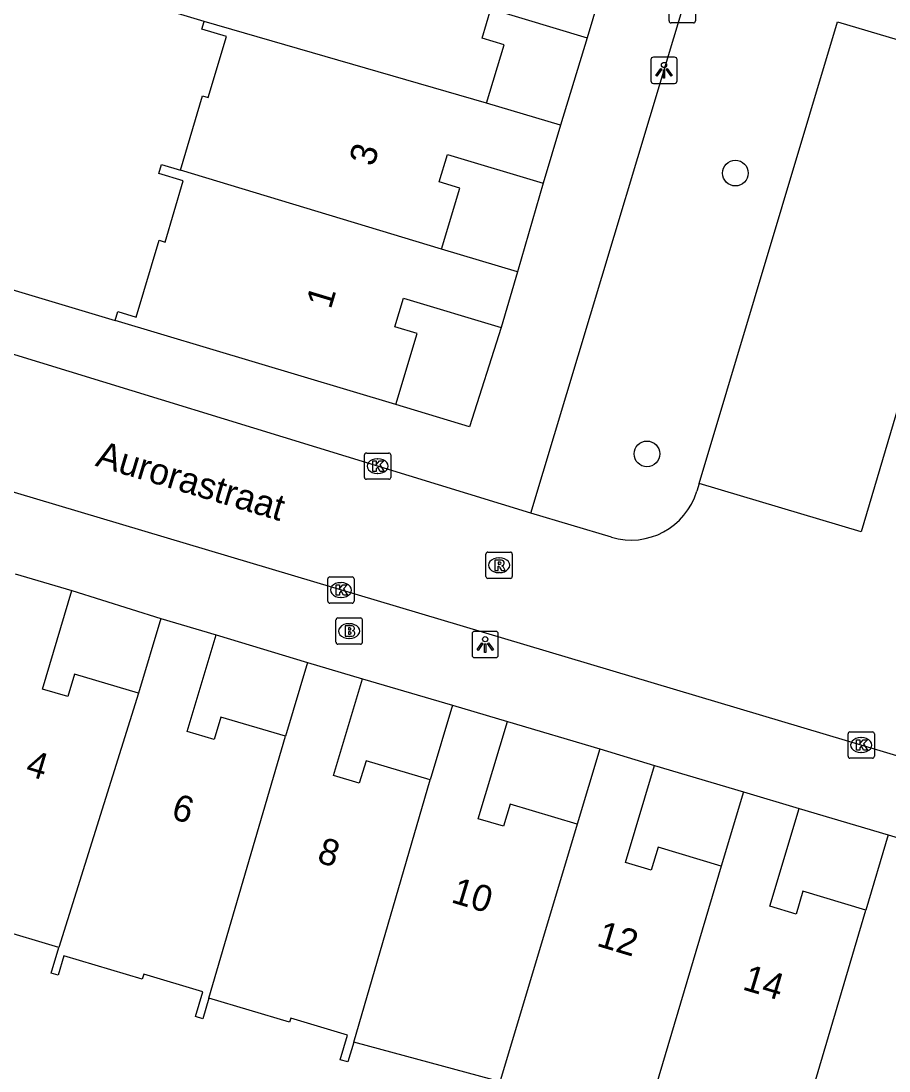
# Model space of a CAD drawing. Extents: x 162186 to 163152, y 385513 to 386513.
# Drawn here: x 162567.41 to 162600.4, y 386042.82 to 386082.74 of the extents above; entities that cross this region are included whole.
import ezdxf

# ---------------------------------------------------------------- set-up
doc = ezdxf.new("R2010")
doc.units = 0
for name, color, linetype in [('IMGEO_Boom', 7, 'Continuous'), ('IMGEO_Brandkraan', 7, 'Continuous'), ('IMGEO_Kolk', 7, 'Continuous'), ('IMGEO_Lichtpunt', 7, 'Continuous'), ('IMGEO_Openbare_ruimte_label', 7, 'Continuous'), ('IMGEO_Pand', 7, 'Continuous'), ('IMGEO_Pand_nummerreeks', 7, 'Continuous'), ('IMGEO_Parkeervlak_open', 7, 'Continuous'), ('IMGEO_Rijbaan_lokaal_open', 7, 'Continuous'), ('IMGEO_Rioolput', 7, 'Continuous'), ('IMGEO_Voetpad_open', 7, 'Continuous')]:
    doc.layers.add(name, color=color, linetype=linetype)

msp = doc.modelspace()

# ---------------------------------------------------------------- linework, layer by layer
at = {"layer": 'IMGEO_Boom'}
for centre in [(162594.559, 386076.957), (162591.2, 386066.283)]:
    msp.add_circle(centre, 0.489, dxfattribs=at)
at = {"layer": 'IMGEO_Brandkraan'}
for p, q in [((162579.38, 386059.122), (162579.38, 386059.974)), ((162579.455, 386060.048), (162580.307, 386060.048)), ((162579.868, 386059.828), (162579.893, 386059.828)), ((162580.381, 386059.974), (162580.381, 386059.122)), ((162580.307, 386059.048), (162579.455, 386059.048)), ((162579.891, 386059.268), (162579.866, 386059.268))]:
    msp.add_line(p, q, dxfattribs=at)
for points in [[(162579.38, 386059.122), (162579.38, 386059.974)], [(162579.455, 386060.048), (162580.307, 386060.048)], [(162580.381, 386059.974), (162580.381, 386059.122)], [(162579.728, 386059.748), (162579.728, 386059.348), (162579.941, 386059.348)], [(162579.959, 386059.748), (162579.728, 386059.748)], [(162579.907, 386059.667), (162579.853, 386059.667), (162579.853, 386059.591)], [(162579.853, 386059.591), (162579.906, 386059.591)], [(162579.915, 386059.515), (162579.853, 386059.515), (162579.853, 386059.434)], [(162579.853, 386059.434), (162579.915, 386059.434)], [(162580.307, 386059.048), (162579.455, 386059.048)]]:
    msp.add_lwpolyline(points, dxfattribs=at)
for centre, radius, start, end in [((162579.457, 386059.972), 0.0765, 91.552, 178.448), ((162579.457, 386059.972), 0.0765, 91.552, 178.448), ((162580.305, 386059.972), 0.0765, 1.552, 88.448), ((162580.305, 386059.972), 0.0765, 1.552, 88.448), ((162579.908, 386059.629), 0.0379, 267.8285, 90.9355), ((162579.916, 386059.474), 0.0404, 269.8759, 90.5077), ((162579.947, 386059.599), 0.251, 268.6676, 293.5347), ((162579.963, 386059.603), 0.145, 59.4692, 91.5367), ((162579.988, 386059.65), 0.0922, 285.5137, 58.1501), ((162579.993, 386059.458), 0.105, 301.3115, 78.989), ((162579.457, 386059.124), 0.0765, 181.552, 268.448), ((162579.457, 386059.124), 0.0765, 181.552, 268.448), ((162580.305, 386059.124), 0.0765, 271.552, 358.448), ((162580.305, 386059.124), 0.0765, 271.552, 358.448)]:
    msp.add_arc(centre, radius, start, end, dxfattribs=at)
for centre, major_axis, ratio, start_param, end_param in [((162579.867, 386059.548), (-0.387, 0.002), 0.722429, 4.712389, 7.853982), ((162579.892, 386059.548), (-0.39, 0.002), 0.717154, 1.570796, 4.712389)]:
    msp.add_ellipse(centre, major_axis=major_axis, ratio=ratio, start_param=start_param, end_param=end_param, dxfattribs=at)
at = {"layer": 'IMGEO_Kolk'}
for p, q in [((162592.041, 386082.74), (162592.041, 386083.592)), ((162593.042, 386083.592), (162593.042, 386082.74)), ((162592.968, 386082.666), (162592.116, 386082.666)), ((162580.46, 386065.391), (162580.46, 386066.243)), ((162580.535, 386066.317), (162581.387, 386066.317)), ((162581.461, 386066.243), (162581.461, 386065.391)), ((162580.948, 386066.097), (162580.973, 386066.097)), ((162580.971, 386065.537), (162580.946, 386065.537)), ((162581.387, 386065.317), (162580.535, 386065.317)), ((162579.068, 386060.682), (162579.068, 386061.534)), ((162579.143, 386061.608), (162579.995, 386061.608)), ((162579.556, 386061.388), (162579.581, 386061.388)), ((162580.069, 386061.534), (162580.069, 386060.682)), ((162579.995, 386060.608), (162579.143, 386060.608)), ((162579.579, 386060.828), (162579.554, 386060.828)), ((162598.841, 386054.79), (162598.841, 386055.642)), ((162598.916, 386055.716), (162599.768, 386055.716)), ((162599.329, 386055.496), (162599.354, 386055.496)), ((162599.842, 386055.642), (162599.842, 386054.79)), ((162599.768, 386054.716), (162598.916, 386054.716)), ((162599.352, 386054.936), (162599.327, 386054.936))]:
    msp.add_line(p, q, dxfattribs=at)
for points in [[(162592.041, 386082.74), (162592.041, 386083.592)], [(162593.042, 386083.592), (162593.042, 386082.74)], [(162592.968, 386082.666), (162592.116, 386082.666)], [(162580.46, 386065.391), (162580.46, 386066.243)], [(162580.535, 386066.317), (162581.387, 386066.317)], [(162581.461, 386066.243), (162581.461, 386065.391)], [(162580.781, 386066.017), (162580.904, 386066.017), (162580.904, 386065.866), (162581.034, 386066.017), (162581.198, 386066.017), (162581.052, 386065.866), (162581.205, 386065.617), (162581.053, 386065.617), (162580.968, 386065.781), (162580.904, 386065.714), (162580.904, 386065.617), (162580.781, 386065.617), (162580.781, 386066.017)], [(162581.387, 386065.317), (162580.535, 386065.317)], [(162579.068, 386060.682), (162579.068, 386061.534)], [(162579.143, 386061.608), (162579.995, 386061.608)], [(162580.069, 386061.534), (162580.069, 386060.682)], [(162579.389, 386061.308), (162579.512, 386061.308), (162579.512, 386061.157), (162579.642, 386061.308), (162579.806, 386061.308), (162579.66, 386061.157), (162579.813, 386060.908), (162579.661, 386060.908), (162579.576, 386061.072), (162579.512, 386061.005), (162579.512, 386060.908), (162579.389, 386060.908), (162579.389, 386061.308)], [(162579.995, 386060.608), (162579.143, 386060.608)], [(162598.841, 386054.79), (162598.841, 386055.642)], [(162598.916, 386055.716), (162599.768, 386055.716)], [(162599.162, 386055.416), (162599.285, 386055.416), (162599.285, 386055.265), (162599.415, 386055.416), (162599.579, 386055.416), (162599.433, 386055.265), (162599.586, 386055.016), (162599.434, 386055.016), (162599.349, 386055.18), (162599.285, 386055.113), (162599.285, 386055.016), (162599.162, 386055.016), (162599.162, 386055.416)], [(162599.842, 386055.642), (162599.842, 386054.79)], [(162599.768, 386054.716), (162598.916, 386054.716)]]:
    msp.add_lwpolyline(points, dxfattribs=at)
for centre, start, end in [((162592.118, 386082.742), 181.552, 268.448), ((162592.118, 386082.742), 181.552, 268.448), ((162592.966, 386082.742), 271.552, 358.448), ((162592.966, 386082.742), 271.552, 358.448), ((162580.537, 386066.241), 91.552, 178.448), ((162580.537, 386066.241), 91.552, 178.448), ((162581.385, 386066.241), 1.552, 88.448), ((162581.385, 386066.241), 1.552, 88.448), ((162580.537, 386065.393), 181.552, 268.448), ((162580.537, 386065.393), 181.552, 268.448), ((162581.385, 386065.393), 271.552, 358.448), ((162581.385, 386065.393), 271.552, 358.448), ((162579.145, 386061.532), 91.552, 178.448), ((162579.145, 386061.532), 91.552, 178.448), ((162579.993, 386061.532), 1.552, 88.448), ((162579.993, 386061.532), 1.552, 88.448), ((162579.145, 386060.684), 181.552, 268.448), ((162579.145, 386060.684), 181.552, 268.448), ((162579.993, 386060.684), 271.552, 358.448), ((162579.993, 386060.684), 271.552, 358.448), ((162598.918, 386055.64), 91.552, 178.448), ((162598.918, 386055.64), 91.552, 178.448), ((162599.766, 386055.64), 1.552, 88.448), ((162599.766, 386055.64), 1.552, 88.448), ((162598.918, 386054.792), 181.552, 268.448), ((162598.918, 386054.792), 181.552, 268.448), ((162599.766, 386054.792), 271.552, 358.448), ((162599.766, 386054.792), 271.552, 358.448)]:
    msp.add_arc(centre, 0.0765, start, end, dxfattribs=at)
for centre, major_axis, ratio, start_param, end_param in [((162580.947, 386065.817), (-0.387, 0.002), 0.722429, 4.712389, 7.853982), ((162580.972, 386065.817), (-0.39, 0.002), 0.717154, 1.570796, 4.712389), ((162579.555, 386061.108), (-0.387, 0.002), 0.722429, 4.712389, 7.853982), ((162579.58, 386061.108), (-0.39, 0.002), 0.717154, 1.570796, 4.712389), ((162599.328, 386055.216), (-0.387, 0.002), 0.722429, 4.712389, 7.853982), ((162599.353, 386055.216), (-0.39, 0.002), 0.717154, 1.570796, 4.712389)]:
    msp.add_ellipse(centre, major_axis=major_axis, ratio=ratio, start_param=start_param, end_param=end_param, dxfattribs=at)
at = {"layer": 'IMGEO_Lichtpunt'}
for p, q in [((162592.251, 386081.366), (162591.443, 386081.366)), ((162592.251, 386081.366), (162591.443, 386081.366)), ((162591.349, 386081.271), (162591.349, 386080.464)), ((162591.349, 386081.271), (162591.349, 386080.464)), ((162592.345, 386080.464), (162592.345, 386081.271)), ((162592.345, 386080.464), (162592.345, 386081.271)), ((162591.443, 386080.37), (162592.251, 386080.37)), ((162591.443, 386080.37), (162592.251, 386080.37)), ((162584.553, 386059.44), (162584.553, 386058.633)), ((162584.553, 386059.44), (162584.553, 386058.633)), ((162585.455, 386059.535), (162584.647, 386059.535)), ((162585.455, 386059.535), (162584.647, 386059.535)), ((162585.549, 386058.633), (162585.549, 386059.44)), ((162585.549, 386058.633), (162585.549, 386059.44)), ((162584.647, 386058.539), (162585.455, 386058.539)), ((162584.647, 386058.539), (162585.455, 386058.539))]:
    msp.add_line(p, q, dxfattribs=at)
for points in [[(162591.723, 386080.935), (162591.762, 386080.907), (162591.574, 386080.645), (162591.536, 386080.672), (162591.723, 386080.935)], [(162591.935, 386080.907), (162591.973, 386080.934), (162592.16, 386080.672), (162592.121, 386080.644), (162591.935, 386080.907)], [(162591.825, 386080.887), (162591.872, 386080.887), (162591.872, 386080.565), (162591.825, 386080.565), (162591.825, 386080.887)], [(162584.927, 386059.104), (162584.966, 386059.076), (162584.778, 386058.814), (162584.74, 386058.841), (162584.927, 386059.104)], [(162585.029, 386059.056), (162585.076, 386059.056), (162585.076, 386058.734), (162585.029, 386058.734), (162585.029, 386059.056)], [(162585.139, 386059.076), (162585.177, 386059.103), (162585.364, 386058.841), (162585.325, 386058.813), (162585.139, 386059.076)]]:
    msp.add_lwpolyline(points, dxfattribs=at)
for centre in [(162591.848, 386081.069), (162585.052, 386059.238)]:
    msp.add_circle(centre, 0.0994, dxfattribs=at)
for centre, start, end in [((162591.443, 386081.271), 90, 180), ((162591.443, 386081.271), 90, 180), ((162592.251, 386081.271), 0, 90), ((162592.251, 386081.271), 0, 90), ((162591.443, 386080.464), 180, 270), ((162591.443, 386080.464), 180, 270), ((162592.251, 386080.464), 270, 0), ((162592.251, 386080.464), 270, 360), ((162584.647, 386059.44), 90, 180), ((162584.647, 386059.44), 90, 180), ((162585.455, 386059.44), 0, 90), ((162585.455, 386059.44), 0, 90), ((162584.647, 386058.633), 180, 270), ((162584.647, 386058.633), 180, 270), ((162585.455, 386058.633), 270, 0), ((162585.455, 386058.633), 270, 360)]:
    msp.add_arc(centre, 0.0946, start, end, dxfattribs=at)
at = {"layer": 'IMGEO_Pand'}
for points in [[(162574.373, 386082.723), (162572.052, 386083.416), (162573.719, 386088.923), (162576.772, 386088.011)], [(162589.541, 386084.15), (162588.93, 386082.104)], [(162585.106, 386079.616), (162585.771, 386081.84), (162584.938, 386082.089), (162585.269, 386083.197), (162588.93, 386082.104)], [(162573.464, 386077.066), (162574.309, 386079.892), (162574.519, 386079.829), (162575.214, 386082.154), (162574.286, 386082.432), (162574.373, 386082.723)], [(162585.106, 386079.616), (162574.373, 386082.723)], [(162587.916, 386078.777), (162585.106, 386079.616)], [(162587.916, 386078.777), (162587.259, 386076.576)], [(162583.387, 386074.069), (162584.081, 386076.39), (162583.306, 386076.621), (162583.617, 386077.664), (162587.259, 386076.576)], [(162570.985, 386071.35), (162571.086, 386071.69), (162571.785, 386071.481), (162572.658, 386074.403), (162572.883, 386074.335), (162573.577, 386076.659), (162572.647, 386076.937), (162572.749, 386077.279), (162573.464, 386077.066)], [(162583.387, 386074.069), (162573.464, 386077.066)], [(162586.285, 386073.202), (162583.387, 386074.069)], [(162586.285, 386073.202), (162585.655, 386071.093)], [(162581.66, 386068.161), (162582.467, 386070.862), (162581.62, 386071.115), (162581.944, 386072.201), (162585.655, 386071.093)], [(162581.66, 386068.161), (162570.985, 386071.35)], [(162567.184, 386061.729), (162569.337, 386061.086)], [(162571.874, 386057.185), (162569.447, 386057.91), (162569.191, 386057.054), (162568.22, 386057.344), (162569.337, 386061.086)], [(162572.722, 386060.027), (162571.874, 386057.185)], [(162572.722, 386060.027), (162574.821, 386059.4)], [(162577.455, 386055.547), (162575.003, 386056.28), (162574.748, 386055.426), (162573.725, 386055.732), (162574.821, 386059.4)], [(162578.295, 386058.358), (162577.455, 386055.547)], [(162578.295, 386058.358), (162580.383, 386057.735)], [(162582.959, 386053.892), (162580.522, 386054.62), (162580.266, 386053.764), (162579.284, 386054.057), (162580.383, 386057.735)], [(162571.874, 386057.185), (162568.84, 386047.513)], [(162583.807, 386056.731), (162582.959, 386053.892)], [(162583.807, 386056.731), (162585.894, 386056.108)], [(162588.551, 386052.207), (162585.996, 386052.97), (162585.744, 386052.126), (162584.79, 386052.411), (162585.894, 386056.108)], [(162574.55, 386045.591), (162577.455, 386055.547)], [(162589.404, 386055.065), (162588.551, 386052.207)], [(162589.404, 386055.065), (162591.485, 386054.443)], [(162594.019, 386050.615), (162591.623, 386051.331), (162591.361, 386050.454), (162590.381, 386050.747), (162591.485, 386054.443)], [(162580.055, 386043.914), (162582.959, 386053.892)], [(162594.863, 386053.439), (162594.019, 386050.615)], [(162594.863, 386053.439), (162596.978, 386052.808)], [(162599.515, 386048.94), (162597.123, 386049.654), (162596.865, 386048.791), (162595.867, 386049.089), (162596.978, 386052.808)], [(162588.551, 386052.207), (162585.561, 386042.237)], [(162600.37, 386051.801), (162599.515, 386048.94)], [(162600.37, 386051.801), (162602.444, 386051.182)], [(162594.019, 386050.615), (162590.829, 386039.851)], [(162568.84, 386047.513), (162566.462, 386048.224), (162566.397, 386048.005), (162563.496, 386048.871), (162563.267, 386048.105), (162563.022, 386048.178), (162563.309, 386049.141)], [(162595.72, 386036.104), (162596.117, 386037.448), (162599.515, 386048.94)], [(162574.55, 386045.591), (162574.316, 386044.81), (162574.043, 386044.892), (162574.323, 386045.829), (162572.071, 386046.501), (162572.015, 386046.314), (162569.041, 386047.202), (162568.822, 386046.467), (162568.552, 386046.548), (162568.84, 386047.513)], [(162580.055, 386043.914), (162579.831, 386043.168), (162579.543, 386043.254), (162579.822, 386044.188), (162577.661, 386044.833), (162577.614, 386044.676), (162574.55, 386045.591)], [(162585.561, 386042.237), (162585.327, 386041.453), (162585.073, 386041.529), (162585.36, 386042.486), (162580.055, 386043.914)]]:
    msp.add_lwpolyline(points, dxfattribs=at)
at = {"layer": 'IMGEO_Parkeervlak_open'}
msp.add_lwpolyline([(162593.178, 386065.153), (162598.446, 386082.708), (162604.547, 386080.902)], dxfattribs=at)
at = {"layer": 'IMGEO_Rijbaan_lokaal_open'}
for points in [[(162604.547, 386080.902), (162599.342, 386063.317), (162593.178, 386065.153)], [(162586.781, 386064.034), (162561.09, 386071.908)], [(162603.688, 386053.915), (162603.581, 386053.947), (162560.731, 386066.727)], [(162593.178, 386065.153), (162593.091, 386064.863)], [(162589.849, 386063.116), (162586.781, 386064.034)]]:
    msp.add_lwpolyline(points, dxfattribs=at)
msp.add_arc((162590.595, 386065.614), 2.607, 253.3832, 343.2541, dxfattribs=at)
at = {"layer": 'IMGEO_Rioolput'}
for p, q in [((162585.08, 386061.623), (162585.08, 386062.475)), ((162585.155, 386062.549), (162586.007, 386062.549)), ((162585.568, 386062.329), (162585.593, 386062.329)), ((162586.081, 386062.475), (162586.081, 386061.623)), ((162585.591, 386061.769), (162585.566, 386061.769)), ((162586.007, 386061.549), (162585.155, 386061.549))]:
    msp.add_line(p, q, dxfattribs=at)
for points in [[(162585.08, 386061.623), (162585.08, 386062.475)], [(162585.155, 386062.549), (162586.007, 386062.549)], [(162585.669, 386062.247), (162585.417, 386062.249), (162585.417, 386061.849)], [(162585.595, 386062.168), (162585.541, 386062.168), (162585.541, 386062.087)], [(162586.081, 386062.475), (162586.081, 386061.623)], [(162585.417, 386061.849), (162585.541, 386061.849), (162585.541, 386062.011), (162585.552, 386062.011)], [(162585.541, 386062.087), (162585.593, 386062.087)], [(162585.599, 386061.982), (162585.67, 386061.849), (162585.81, 386061.849), (162585.745, 386061.975)], [(162586.007, 386061.549), (162585.155, 386061.549)]]:
    msp.add_lwpolyline(points, dxfattribs=at)
for centre, radius, start, end in [((162585.157, 386062.473), 0.0765, 91.552, 178.448), ((162585.157, 386062.473), 0.0765, 91.552, 178.448), ((162585.601, 386062.072), 0.0964, 77.0061, 93.1865), ((162585.615, 386062.129), 0.0378, 276.6634, 79.6772), ((162585.668, 386062.137), 0.109, 350.3612, 89.416), ((162586.005, 386062.473), 0.0765, 1.552, 88.448), ((162586.005, 386062.473), 0.0765, 1.552, 88.448), ((162585.551, 386061.958), 0.0533, 26.0293, 88.6989), ((162585.577, 386062.276), 0.19, 274.7715, 282.9687), ((162585.666, 386062.137), 0.112, 277.5842, 350.9817), ((162585.65, 386061.922), 0.108, 29.5134, 73.7905), ((162585.157, 386061.625), 0.0765, 181.552, 268.448), ((162585.157, 386061.625), 0.0765, 181.552, 268.448), ((162586.005, 386061.625), 0.0765, 271.552, 358.448), ((162586.005, 386061.625), 0.0765, 271.552, 358.448)]:
    msp.add_arc(centre, radius, start, end, dxfattribs=at)
for centre, major_axis, ratio, start_param, end_param in [((162585.567, 386062.049), (-0.387, 0.002), 0.722429, 4.712389, 7.853982), ((162585.592, 386062.049), (-0.39, 0.002), 0.717154, 1.570796, 4.712389)]:
    msp.add_ellipse(centre, major_axis=major_axis, ratio=ratio, start_param=start_param, end_param=end_param, dxfattribs=at)
at = {"layer": 'IMGEO_Voetpad_open'}
for points in [[(162586.781, 386064.034), (162594.025, 386088.092), (162594.066, 386088.216)], [(162588.93, 386082.104), (162587.916, 386078.777)], [(162587.259, 386076.576), (162586.285, 386073.202)], [(162561.564, 386074.178), (162570.985, 386071.35)], [(162585.655, 386071.093), (162584.448, 386067.313), (162581.66, 386068.161)], [(162569.337, 386061.086), (162572.722, 386060.027)], [(162574.821, 386059.4), (162578.295, 386058.358)], [(162580.383, 386057.735), (162583.807, 386056.731)], [(162585.894, 386056.108), (162589.404, 386055.065)], [(162591.485, 386054.443), (162594.863, 386053.439)], [(162596.978, 386052.808), (162600.37, 386051.801)]]:
    msp.add_lwpolyline(points, dxfattribs=at)

# ---------------------------------------------------------------- texts
at = {"layer": 'IMGEO_Openbare_ruimte_label'}
msp.add_text('Aurorastraat', height=1, rotation=343.3227, dxfattribs=at).set_placement((162570.197, 386065.839))
at = {"layer": 'IMGEO_Pand_nummerreeks'}
for s, rotation, p in [('3', 73.2414, (162580.814, 386077.176)), ('1', 73.2414, (162579.181, 386071.754)), ('4', 343.3413, (162567.537, 386054.087)), ('6', 343.3413, (162573.076, 386052.429)), ('8', 343.3413, (162578.619, 386050.771)), ('10', 343.3413, (162583.716, 386049.245)), ('12', 343.3413, (162589.249, 386047.59)), ('14', 343.3441, (162594.79, 386045.932))]:
    msp.add_text(s, height=1, rotation=rotation, dxfattribs=at).set_placement(p)

doc.saveas('drawing.dxf')
